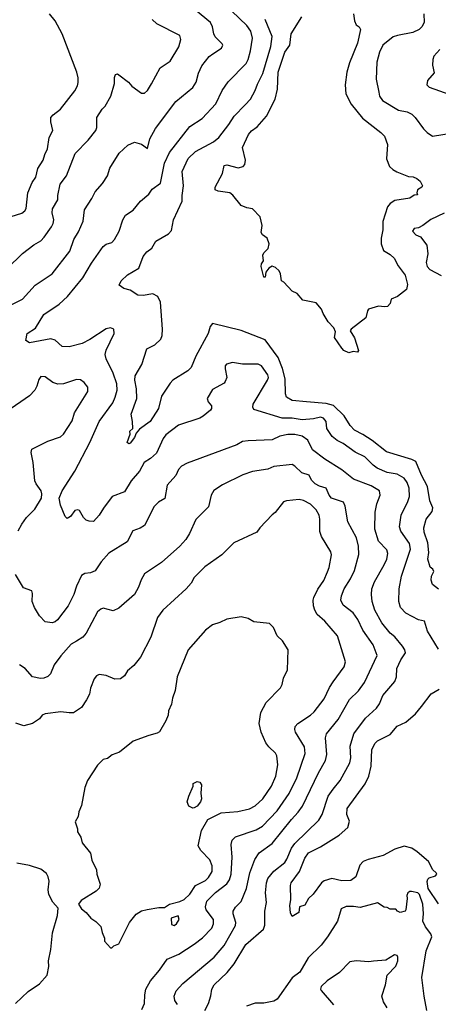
# Model space of a CAD drawing. Extents: x 1678759 to 1859541, y 384609 to 522867.
# Tile 371 of 466: x 1802486 to 1805434, y 432349 to 439284. Entities that reach past the tile are written whole.
import ezdxf

# ---------------------------------------------------------------- set-up
doc = ezdxf.new("R2010")
doc.units = 0

msp = doc.modelspace()

# ---------------------------------------------------------------- linework, layer by layer
at = {"layer": '0CON20XD'}
for points in [[(1802899.6, 437790.4), (1802933.3, 437865), (1802941.4, 437945), (1802994.3, 438025), (1803017.4, 438072.6), (1803069.1, 438130.9), (1803105.5, 438184.5), (1803121.7, 438238.3), (1803186, 438345), (1803248.6, 438401.4), (1803295, 438421.2), (1803345, 438408), (1803385, 438377.5), (1803401.9, 438445), (1803442.4, 438517.6), (1803585, 438709.2), (1803705, 438805.8), (1803729.5, 438845), (1803745, 438906.7), (1803769.8, 438960.2), (1803820.8, 439025), (1803846.7, 439045), (1803908, 439085), (1803915.8, 439104.2), (1803912, 439115), (1803863.9, 439163.9), (1803853.5, 439185), (1803844.5, 439235), (1803828.9, 439265), (1803684, 439385)], [(1802425, 437898.1), (1802501.2, 437921.2), (1802522.1, 437937.9), (1802532.2, 437955), (1802542.1, 438065), (1802573.1, 438136.9), (1802600.5, 438175), (1802613.9, 438236.1), (1802651.5, 438295), (1802662.2, 438335), (1802682.5, 438375), (1802693.5, 438455), (1802719.4, 438505), (1802705.7, 438565), (1802705.8, 438595), (1802722, 438615), (1802772.9, 438655), (1802875, 438784), (1802892.1, 438817.9), (1802897, 438843), (1802898.1, 438875), (1802889.4, 438915), (1802784.2, 439185), (1802735.7, 439275.7), (1802695, 439326.7)], [(1805435, 434850), (1805357.4, 434977.4), (1805338.3, 435048.3), (1805295, 435056.2), (1805205, 435103.1), (1805168.6, 435145), (1805155.6, 435185), (1805159.5, 435275), (1805175.4, 435365), (1805237.5, 435555), (1805231.1, 435595), (1805171.5, 435681.5), (1805161.4, 435711.4), (1805173.6, 435795), (1805219.3, 435890.7), (1805232.3, 435925), (1805228.2, 435985), (1805216.1, 436025), (1805193.6, 436055), (1805145, 436083.9), (1805075, 436094.7), (1805004.3, 436125), (1804975.3, 436145.3), (1804915.8, 436205.8), (1804847.8, 436237.8), (1804765, 436299.1), (1804720.9, 436320.9), (1804688, 436348), (1804649.4, 436405), (1804644.5, 436455), (1804625, 436477.5), (1804603.7, 436483.7), (1804555, 436472), (1804475, 436466.9), (1804405, 436477.5), (1804335, 436477.3), (1804135, 436538.8), (1804127.5, 436555), (1804130.8, 436575), (1804232.5, 436745), (1804237.3, 436765), (1804233.8, 436783.8), (1804188.6, 436845), (1804165, 436858.1), (1804055, 436858.6), (1803985, 436870.8), (1803942.7, 436857.3), (1803934, 436845), (1803934.1, 436825.9), (1803944, 436765), (1803933.8, 436735), (1803925.6, 436724.4), (1803845, 436679.2), (1803806, 436615), (1803812.7, 436592.7), (1803837.5, 436565), (1803836.7, 436545), (1803830, 436535), (1803779.1, 436490.9), (1803755, 436477.5), (1803605, 436428), (1803515, 436360), (1803496.9, 436335), (1803449.5, 436230.5), (1803407.6, 436192.4), (1803362.5, 436165), (1803329.4, 436105), (1803271.9, 436035), (1803225, 435958), (1803137.5, 435925), (1803076.4, 435843.6), (1803045.4, 435794.6), (1803005, 435750), (1802975, 435750.8), (1802955, 435760), (1802935, 435778.8), (1802907, 435827), (1802895, 435832.9), (1802875, 435826.7), (1802844.4, 435785), (1802821.1, 435771.1), (1802806.9, 435785), (1802774.4, 435865), (1802763.8, 435913.8), (1802784.6, 435965), (1802875.4, 436104.6), (1802979.2, 436305), (1803045.4, 436454.6), (1803141.8, 436585), (1803159.3, 436625), (1803171.3, 436675), (1803169.5, 436719.5), (1803144.6, 436794.6), (1803094.4, 436895), (1803088.1, 436925), (1803094.5, 436955.5), (1803152.5, 437075), (1803148.8, 437105), (1803125, 437114.2), (1803095, 437107.1), (1802979.3, 437030.7), (1802925.4, 437004.6), (1802835, 436979.6), (1802785, 436983.5), (1802735.9, 437025.9), (1802705, 437035.5), (1802555, 437007.5), (1802530, 437025), (1802537.5, 437075), (1802597.8, 437112.2), (1802655, 437208.6), (1802765, 437280.6), (1802823.1, 437335), (1802930, 437465), (1802991.5, 437568.5), (1803075, 437686), (1803095, 437704.3), (1803134.2, 437715.8), (1803154.3, 437735.7), (1803187.1, 437795), (1803212.9, 437875), (1803231.7, 437908.3), (1803286.2, 437943.8), (1803336, 438005), (1803395, 438056), (1803419.1, 438090.9), (1803476.8, 438133.2), (1803505.8, 438274.2), (1803541.2, 438348.8), (1803685, 438531.9), (1803771.5, 438588.5), (1803867.6, 438692.4), (1803911.1, 438785), (1803953.9, 438846.1), (1804080.5, 438975), (1804095.4, 439005), (1804110.8, 439065), (1804126, 439155), (1804115, 439204.3), (1804085, 439243.5), (1803980.6, 439345)], [(1804836.5, 439325), (1804843.1, 439276.9), (1804855, 439248.8), (1804876.2, 439235), (1804885.8, 439215), (1804865, 439120), (1804808.6, 438981.4), (1804789.5, 438915), (1804779.4, 438825), (1804782.4, 438762.4), (1804820.2, 438690.2), (1804901.1, 438591.1), (1805030.2, 438490.2), (1805055, 438463.8), (1805077.5, 438405), (1805070, 438305), (1805090.9, 438250.9), (1805115, 438228), (1805143.2, 438213.2), (1805225, 438180), (1805257, 438177), (1805282.5, 438165), (1805306.4, 438146.4), (1805322.5, 438115), (1805317.5, 438105), (1805287.5, 438085), (1805282.5, 438065), (1805288.3, 438051.7), (1805265, 438047.5), (1805233.6, 438026.4), (1805128.1, 438011.9), (1805095, 437989.4), (1805075.6, 437965), (1805042.7, 437862.7), (1805044.4, 437805), (1805031.9, 437745), (1805031.2, 437705), (1805047.7, 437657.7), (1805095, 437630.8), (1805124.2, 437605), (1805151.4, 437551.4), (1805201.4, 437485), (1805218.3, 437418.3), (1805210, 437385), (1805148, 437335), (1805103.1, 437316.9), (1805094.4, 437285), (1805077.5, 437265), (1805055, 437260.9), (1805012.7, 437267.3), (1804943.3, 437245), (1804935.9, 437234.1), (1804925, 437183.3), (1804820, 437105), (1804813.6, 437093.6), (1804845, 437042.5), (1804872.5, 436955), (1804865, 436942.5), (1804835, 436947.5), (1804805, 436936.7), (1804770, 436955), (1804755, 436970), (1804702.5, 437045), (1804710.8, 437085), (1804697.5, 437115), (1804658.8, 437155), (1804623.9, 437213.9), (1804612.5, 437245), (1804575, 437290), (1804479.3, 437309.3), (1804440, 437355), (1804405, 437372.5), (1804346.4, 437436.4), (1804330, 437445), (1804322.5, 437495), (1804312.5, 437515), (1804288.3, 437538.3), (1804265, 437547.5), (1804240, 437535), (1804220, 437505), (1804215, 437470), (1804205, 437470), (1804187.5, 437545), (1804190, 437565), (1804202.5, 437585), (1804197.5, 437625), (1804205, 437642.5), (1804237.1, 437672.9), (1804242.5, 437705), (1804228, 437745), (1804195, 437768.8), (1804187.5, 437785), (1804194.2, 437835), (1804180.8, 437895), (1804125, 437952.5), (1804085, 437959.4), (1804046.7, 437975), (1803988.1, 438048.1), (1803966.7, 438065), (1803885, 438076.2), (1803862.5, 438085), (1803862.5, 438105), (1803915, 438200), (1803925, 438256.7), (1803945, 438262.5), (1804025, 438240), (1804059.2, 438250.8), (1804071.2, 438265), (1804075.9, 438295.9), (1804054.4, 438385), (1804097.1, 438475), (1804119.1, 438500.9), (1804159.7, 438530.3), (1804225.4, 438604.6), (1804284.5, 438725), (1804301.9, 438795), (1804306.8, 438915), (1804353.4, 439055), (1804389.6, 439105), (1804397.3, 439185), (1804472.2, 439305)], [(1805332.9, 439325), (1805334.4, 439265.6), (1805318.8, 439235), (1805298.8, 439215), (1805255, 439193.9), (1805146.2, 439173.8), (1805117.2, 439162.8), (1805044.4, 439105), (1805021.1, 439055), (1805000.9, 438985), (1804997.8, 438865), (1805014.4, 438775), (1805020.6, 438745), (1805042.5, 438715), (1805155, 438646.9), (1805215, 438635.5), (1805248.9, 438618.9), (1805272.5, 438595), (1805329.2, 438515), (1805355, 438489.2), (1805394.5, 438464.5), (1805625, 438501.9)], [(1802397.4, 437532.6), (1802505, 437637.5), (1802585, 437699.2), (1802633.8, 437726.2), (1802657.8, 437752.2), (1802710, 437825), (1802720.7, 437849.3), (1802725.4, 437875), (1802715.5, 437925), (1802717.1, 437952.9), (1802754.2, 438015), (1802754.4, 438045), (1802771.1, 438125), (1802816.7, 438185), (1802877.5, 438342.5), (1802968.5, 438435), (1803021.1, 438505), (1803028.1, 438525), (1803030, 438595), (1803067.5, 438655), (1803087.1, 438675), (1803127.8, 438745), (1803153.8, 438833.8), (1803152.7, 438877.3), (1803160.7, 438899.3), (1803175, 438902.5), (1803185, 438896.7), (1803251.2, 438845), (1803275.6, 438815.6), (1803345, 438766.2), (1803365, 438767.5), (1803385, 438786), (1803415, 438832), (1803474.6, 438945.4), (1803545, 438991.9), (1803607.4, 439092.6), (1803621.8, 439145), (1803613.3, 439173.3), (1803452, 439255), (1803420, 439285)], [(1805435, 435272.5), (1805394.3, 435305), (1805383.8, 435336.2), (1805387.5, 435365), (1805403, 435397), (1805395, 435413.3), (1805377.3, 435427.3), (1805360, 435485), (1805367.8, 435532.2), (1805360.2, 435600.2), (1805334.5, 435675), (1805333.5, 435705), (1805347.8, 435765), (1805390.2, 435819.8), (1805396.4, 435845), (1805375.9, 435895.9), (1805358.9, 435995), (1805315.9, 436075), (1805275, 436171.4), (1805247.4, 436187.4), (1805070.6, 436240.6), (1804969.3, 436319.3), (1804903, 436363), (1804843.4, 436393.4), (1804813.6, 436425), (1804771.3, 436495), (1804695.9, 436565.9), (1804645, 436580.4), (1804505, 436591.9), (1804405, 436603.1), (1804366, 436626), (1804357.9, 436647.9), (1804355.7, 436755), (1804338, 436828), (1804306, 436906), (1804215, 437028.2), (1804045, 437094.4), (1803845, 437143.8), (1803827, 437123), (1803813.1, 437075), (1803725.6, 436915), (1803693.1, 436835), (1803669.8, 436810.2), (1803565, 436745.7), (1803545, 436724), (1803485, 436632), (1803464.6, 436545), (1803405, 436453.1), (1803330.8, 436399.2), (1803307.3, 436372.7), (1803295, 436342), (1803265, 436301.2), (1803255, 436296.7), (1803244, 436305), (1803263.3, 436365), (1803261.2, 436385), (1803283.3, 436405), (1803280.8, 436455), (1803270, 436505), (1803310.4, 436615), (1803309.2, 436685), (1803297.1, 436745), (1803300.4, 436775), (1803346.2, 436855), (1803382.1, 436965), (1803437.5, 436995), (1803480, 437035), (1803490.3, 437059.7), (1803491.5, 437105), (1803478.5, 437295), (1803458.6, 437335), (1803424.3, 437354.3), (1803355, 437342.2), (1803317.5, 437345), (1803265, 437378), (1803220.5, 437390.5), (1803187.5, 437415), (1803200, 437445), (1803245, 437488), (1803324, 437535), (1803354.6, 437615.4), (1803381.1, 437648.9), (1803415.7, 437675), (1803445.8, 437725), (1803535, 437777.1), (1803555, 437798.8), (1803569.4, 437875), (1803630, 438005), (1803629.3, 438045), (1803639.5, 438115), (1803631.3, 438215), (1803673.3, 438306.7), (1803725, 438356.9), (1803850, 438425), (1803888.9, 438455), (1803959.5, 438545), (1803995.4, 438605), (1804074.4, 438685), (1804112.5, 438725), (1804145.5, 438785), (1804160.4, 438829.6), (1804197.6, 438905), (1804254.1, 439095), (1804263.2, 439165), (1804213.8, 439285)], [(1805446, 439075), (1805403.3, 439026.7), (1805395.8, 439005), (1805393.8, 438965), (1805405, 438910), (1805358.8, 438855), (1805352.5, 438825), (1805369.7, 438809.7), (1805515, 438756.9)], [(1805475, 437920.5), (1805382.6, 437877.4), (1805325, 437834.4), (1805295, 437819.2), (1805265, 437813.3), (1805253.3, 437795), (1805275, 437768.8), (1805308, 437755), (1805354.4, 437695), (1805360.5, 437635), (1805348.9, 437575), (1805356.9, 437545), (1805375, 437525.7), (1805455, 437483.3)], [(1802348, 437235), (1802504.6, 437315.4), (1802595, 437414.3), (1802714.2, 437495), (1802840, 437655), (1802868.1, 437735), (1802899.6, 437790.4)], [(1802475.9, 435684.1), (1802500.3, 435729.7), (1802535, 435778.8), (1802593.5, 435836.5), (1802638.9, 435915), (1802642.3, 435945), (1802637.5, 435965), (1802600.8, 436015), (1802593.1, 436035), (1802580.9, 436165), (1802565.6, 436235), (1802571.5, 436258.5), (1802685, 436315.6), (1802774.2, 436345), (1802795, 436365.8), (1802855, 436459.2), (1802871.1, 436515), (1802965.7, 436665), (1802965.8, 436695), (1802939.7, 436729.7), (1802915, 436748), (1802885, 436750.8), (1802795, 436720), (1802755, 436716), (1802719.1, 436729.1), (1802665, 436768), (1802635, 436771.2), (1802619.7, 436750.3), (1802607.4, 436702.6), (1802592.9, 436675), (1802555.3, 436634.7), (1802395, 436524.4)], [(1803790.8, 432305), (1803816.5, 432355), (1803832, 432408), (1803838.5, 432455), (1803856.5, 432485), (1803946.3, 432573.7), (1803996.7, 432633.3), (1804079.2, 432770.8), (1804202.6, 432877.4), (1804212.1, 432905), (1804213.6, 433005), (1804224.6, 433065.4), (1804218, 433135), (1804224.6, 433205), (1804233.2, 433235), (1804275, 433285.5), (1804352.6, 433347.4), (1804368.7, 433371.3), (1804401.1, 433448.9), (1804425, 433480.9), (1804592.5, 433645), (1804617.3, 433685), (1804659.2, 433815), (1804694.5, 433865), (1804742.7, 433925), (1804811.5, 434048.5), (1804818.2, 434085), (1804813.9, 434166.1), (1804840, 434255), (1804920.6, 434365), (1805000, 434435), (1805020, 434465), (1805043.1, 434525), (1805127.8, 434622.2), (1805141.1, 434655), (1805141.8, 434715), (1805170, 434775), (1805202.7, 434825), (1805199.5, 434845), (1805182.3, 434872.3), (1805127.8, 434937.8), (1805094.2, 434964.2), (1805036.4, 435035), (1804986.9, 435125), (1804969.5, 435185), (1804964.5, 435235.5), (1804967.3, 435275), (1804985, 435325.8), (1805052.7, 435445), (1805070.8, 435485), (1805080, 435525), (1805071.2, 435551.2), (1805012.1, 435612.1), (1804987.1, 435695), (1804989.5, 435815), (1805000.5, 435875), (1805025.6, 435935), (1805020, 435965), (1804961.9, 436001.9), (1804836.7, 436046.7), (1804755, 436113.1), (1804635, 436187.9), (1804548.1, 436255), (1804515, 436322.5), (1804475, 436351.5), (1804425, 436361.8), (1804375, 436363.1), (1804318.7, 436351.3), (1804265, 436325.5), (1804095, 436318.9), (1804055, 436313.1), (1804015, 436288.9), (1803665, 436160), (1803625, 436138.6), (1803605, 436116), (1803585, 436072.5), (1803525, 436006.2), (1803507.6, 435912.4), (1803464.6, 435885.4), (1803432.9, 435855), (1803365, 435721.2), (1803335, 435702.5), (1803283.8, 435685), (1803243.6, 435606.4), (1803112.9, 435527.1), (1803059.2, 435465), (1803016.8, 435403.2), (1802985, 435387.1), (1802945, 435384.2), (1802921.1, 435368.9), (1802885.4, 435294.6), (1802866.5, 435235), (1802827.8, 435155), (1802752.8, 435057.2), (1802735, 435041.9), (1802715, 435035.6), (1802665, 435041.9), (1802626, 435086), (1802589.4, 435145), (1802574.3, 435185), (1802576.6, 435243.4), (1802570.7, 435260.7), (1802512.8, 435282.8), (1802456.7, 435376.7)], [(1803597.9, 432347.9), (1803577.5, 432375), (1803574.4, 432405), (1803587.2, 432442.8), (1803635, 432495.6), (1803855, 432680.5), (1803925, 432763.1), (1804006.4, 432903.6), (1804008, 432925), (1803988.5, 432985), (1803990, 433005), (1804005, 433032), (1804046.8, 433073.2), (1804083.9, 433165), (1804105.8, 433274.2), (1804141.1, 433368.9), (1804173.1, 433415), (1804265, 433481.1), (1804400.2, 433649.8), (1804448, 433702), (1804477.7, 433745), (1804590.6, 433979.4), (1804638.8, 434065), (1804649.4, 434109.4), (1804640, 434225), (1804646.2, 434253.8), (1804730, 434355), (1804810, 434495), (1804872.4, 434557.6), (1804915.2, 434614.8), (1805004.4, 434805), (1804975, 434881.4), (1804903.6, 434983.6), (1804868.3, 435058.3), (1804835, 435106.7), (1804765, 435160), (1804747.8, 435195), (1804752.5, 435225), (1804771.5, 435275), (1804815.5, 435345), (1804844.5, 435405), (1804873.7, 435516.3), (1804871.5, 435575), (1804859.3, 435635), (1804796.2, 435746.2), (1804777.5, 435857.5), (1804766, 435885), (1804683.1, 435915), (1804666.4, 435935), (1804644, 435984), (1804597.4, 435997.4), (1804566, 436016), (1804540.5, 436040.5), (1804525.3, 436075.3), (1804473.3, 436093.3), (1804425, 436140), (1804405, 436150.8), (1804275, 436137.5), (1804232.9, 436117.1), (1804125, 436101.1), (1804057.5, 436077.5), (1803915, 436008.1), (1803853, 435967), (1803833.8, 435935), (1803815, 435853.3), (1803727, 435763), (1803682.5, 435665), (1803656.3, 435623.7), (1803614.3, 435575), (1803485, 435461.4), (1803365, 435380), (1803341.3, 435338.7), (1803323.4, 435286.6), (1803293.6, 435236.4), (1803185, 435139.2), (1803145, 435119.2), (1803075, 435138), (1803057.7, 435132.3), (1803035, 435113.8), (1802955, 434962.5), (1802930, 434935), (1802885, 434907.5), (1802849.2, 434885), (1802775, 434804.2), (1802729.8, 434740.2), (1802703.1, 434676.9), (1802683.1, 434656.9), (1802655, 434645.6), (1802633.3, 434643.3), (1802575, 434655.6), (1802524.4, 434715), (1802485, 434741.1)], [(1803346.9, 432313.1), (1803364.4, 432355), (1803366.5, 432415), (1803374.7, 432455.3), (1803407.8, 432515), (1803471.7, 432588.3), (1803524, 432666), (1803607.9, 432702.1), (1803715, 432772.5), (1803773.4, 432816.6), (1803839.6, 432885), (1803851.5, 432915), (1803851.2, 432945), (1803799.1, 433015), (1803795.4, 433035), (1803803.6, 433075), (1803864.8, 433135.2), (1803945, 433196.4), (1803963.8, 433226.2), (1803974.7, 433265.3), (1803981.8, 433385), (1803974.5, 433475), (1803983.3, 433505), (1804005, 433527.3), (1804151.5, 433578.5), (1804195, 433604.6), (1804298.7, 433711.3), (1804385, 433833.5), (1804437.5, 433945), (1804496.1, 434115), (1804492.1, 434162.1), (1804429.4, 434265), (1804423.1, 434285), (1804425.7, 434305), (1804443.9, 434326.1), (1804534.3, 434385), (1804560.2, 434409.8), (1804629.5, 434500.5), (1804668.6, 434581.4), (1804695, 434619.2), (1804772.5, 434725), (1804780.5, 434760.5), (1804724.3, 434945), (1804635, 435046.9), (1804582.2, 435095), (1804564, 435124), (1804554.4, 435155), (1804552.1, 435195), (1804557.1, 435215), (1804586.5, 435273.5), (1804627.1, 435335), (1804653.5, 435395), (1804665.5, 435425), (1804682.9, 435515), (1804677, 435537), (1804612, 435645), (1804599.4, 435679.4), (1804600.6, 435765), (1804595.6, 435795), (1804575, 435832.5), (1804535, 435870.6), (1804485, 435897.1), (1804455, 435905.7), (1804364.1, 435895.9), (1804345, 435888.8), (1804285.9, 435814.1), (1804265, 435796.7), (1804176.2, 435705), (1804155.8, 435674.2), (1803995, 435598.8), (1803908.8, 435515), (1803789.7, 435430.3), (1803714.6, 435355.4), (1803692.9, 435315), (1803658, 435275), (1803494.2, 435125), (1803455.8, 435074.2), (1803408.6, 434935), (1803337.1, 434795), (1803290.8, 434735), (1803245, 434696.7), (1803225, 434662.5), (1803195, 434642.5), (1803155, 434640), (1803095, 434663.8), (1803045, 434670.8), (1803027, 434663), (1803009.5, 434640.5)], [(1803135, 432747.5), (1803149.3, 432760.7), (1803183.3, 432775), (1803259.2, 432925), (1803307, 432983), (1803345, 433006), (1803382.9, 433017.1), (1803465, 433030.8), (1803505, 433030), (1803540, 433055), (1803615, 433073.8), (1803645, 433087.1), (1803685, 433125.6), (1803723.5, 433185), (1803795, 433221.8), (1803815, 433242.9), (1803841.5, 433285), (1803842.1, 433325), (1803825, 433367.5), (1803761.4, 433431.4), (1803742.5, 433465), (1803766.8, 433573.2), (1803810.3, 433649.7), (1803905, 433698.6), (1804023, 433707), (1804105, 433725.5), (1804145, 433746.7), (1804198.9, 433795), (1804258.5, 433885), (1804290, 433955), (1804303.3, 434035), (1804298, 434098), (1804288.3, 434118.3), (1804241.5, 434161.5), (1804220.7, 434190.7), (1804187.5, 434265), (1804173, 434327), (1804185.5, 434404.5), (1804221.4, 434475), (1804322.7, 434577.3), (1804335, 434602.5), (1804343.4, 434646.6), (1804372, 434705), (1804377.1, 434845), (1804337.9, 434907.9), (1804299.2, 434945), (1804272.5, 435002.5), (1804245, 435031.2), (1804135, 435042.5), (1804095.9, 435065.9), (1804045, 435077.5), (1803945, 435062), (1803895, 435038.8), (1803845, 435021.2), (1803795.8, 434984.2), (1803672.5, 434845), (1803595.8, 434655), (1803580.3, 434559.7), (1803561.4, 434505), (1803555, 434462.5), (1803534.4, 434415.6), (1803530.6, 434385), (1803515.5, 434344.5), (1803471.7, 434268.3), (1803455, 434257.5), (1803395, 434242.5), (1803285, 434202), (1803188.8, 434125), (1803136.7, 434105), (1803105, 434081.2), (1803075, 434072), (1803035, 434033.8), (1802962.5, 433925), (1802943.8, 433875), (1802921.7, 433748.3), (1802902.5, 433705), (1802898.3, 433671.7), (1802877.5, 433635), (1802892.5, 433585), (1802893, 433563), (1802917.5, 433525), (1802926.7, 433485), (1802983.6, 433413.6), (1802993.3, 433365), (1803026.7, 433295), (1803030, 433265), (1803053.3, 433195), (1803045, 433167.5), (1803025, 433146.7), (1802919.5, 433080.5), (1802900, 433055), (1802920.3, 433020.3), (1802953.8, 432995), (1802986.7, 432955), (1803023, 432933), (1803057.9, 432897.9), (1803065.8, 432855), (1803083.3, 432815), (1803084.1, 432794.1), (1803125, 432747.5), (1803135, 432747.5)], [(1803009.5, 434640.5), (1802984, 434575), (1802977, 434533), (1802957.6, 434492.4), (1802920.9, 434439.1), (1802865, 434402.5), (1802835, 434400.8), (1802775, 434410), (1802665.9, 434394.1), (1802644.2, 434385.8), (1802625, 434360), (1802575, 434326.7), (1802515, 434310), (1802458.3, 434328.3)], [(1805435, 433056.9), (1805362.7, 433165), (1805355.4, 433214.6), (1805360, 433230), (1805370.2, 433239.8), (1805415, 433254.2), (1805423.1, 433265), (1805419.6, 433275), (1805396.1, 433296.1), (1805364.2, 433354.2), (1805285, 433423.3), (1805247.9, 433447.9), (1805195, 433462.5), (1805127.6, 433442.4), (1805045, 433397.8), (1804940.4, 433369.6), (1804906.1, 433353.9), (1804881.2, 433328.8), (1804852.8, 433247.2), (1804818.3, 433221.7), (1804755, 433217.6), (1804685, 433234.6), (1804630.6, 433219.4), (1804610.8, 433205), (1804553.5, 433125), (1804520, 433095), (1804495, 433046.2), (1804457.5, 433035), (1804452.5, 432995), (1804405, 432966.7), (1804393.7, 432993.7), (1804388.9, 433045), (1804395.5, 433085), (1804392.7, 433185), (1804397.8, 433205), (1804457.8, 433285), (1804495, 433377.1), (1804520.8, 433415), (1804605, 433458.5), (1804735, 433540.4), (1804796.5, 433595), (1804808.1, 433638.1), (1804791.2, 433685), (1804791.5, 433728.5), (1804919, 433901), (1804944.6, 433955), (1804961.4, 434025), (1804967.4, 434142.6), (1804990.8, 434189.2), (1805006.1, 434203.9), (1805095, 434250), (1805145, 434308.9), (1805205, 434335.6), (1805272.9, 434395), (1805315, 434447.5), (1805385, 434536.2), (1805441.1, 434568.9)], [(1803705, 433730), (1803677.5, 433745), (1803666.2, 433775), (1803676.2, 433815), (1803707.5, 433885), (1803707.5, 433905), (1803735, 433918.8), (1803755, 433912.5), (1803766.2, 433895), (1803762, 433835), (1803766.2, 433795), (1803760, 433775), (1803736.7, 433745), (1803715, 433733.3), (1803705, 433730)], [(1802455.5, 432354.5), (1802545, 432440), (1802625, 432493.8), (1802680, 432555), (1802690, 432615), (1802688, 432655), (1802705.7, 432735), (1802716.8, 432853.2), (1802752.5, 432975), (1802756, 433025), (1802719.1, 433069.1), (1802691.7, 433121.7), (1802687.1, 433155), (1802692.5, 433215), (1802687, 433247), (1802675, 433271.2), (1802635, 433300), (1802555, 433327.5), (1802465, 433342)], [(1805353.6, 432305), (1805334.2, 432405), (1805318.2, 432538.2), (1805350, 432725), (1805388.9, 432825), (1805382.2, 432845), (1805343.6, 432895), (1805325.6, 432935), (1805331.2, 432985), (1805325.4, 433055), (1805302.9, 433122.9), (1805290, 433135), (1805245, 433142.9), (1805235, 433144), (1805220, 433135), (1805213.3, 433115), (1805216.2, 433095), (1805206.4, 433013.6), (1805200, 433005), (1805165, 432996.2), (1805146.7, 433005), (1805135, 433020), (1805095, 433020), (1805075, 433031.2), (1805054.1, 433034.1), (1805005, 433063.8), (1804885, 433030.8), (1804838.1, 433038.1), (1804785, 433037.5), (1804749.2, 433020.8), (1804723.3, 432935), (1804654.4, 432825), (1804608.6, 432765), (1804518.6, 432675), (1804458.6, 432575), (1804406.2, 432535), (1804300, 432385), (1804275, 432371.9), (1804205, 432357.5), (1804143.8, 432356.2), (1804083.9, 432336.1)], [(1803575, 432903.8), (1803590, 432915), (1803610, 432945), (1803601.7, 432971.7), (1803552.5, 432955), (1803555, 432910), (1803575, 432903.8)], [(1805074.4, 432325), (1805048.9, 432365), (1805036.7, 432405), (1805062.2, 432485), (1805074.4, 432555), (1805135, 432616.7), (1805149.4, 432655), (1805150.5, 432680.5), (1805145, 432692.5), (1805127, 432697), (1805065, 432660), (1804977.8, 432652.2), (1804945, 432648.6), (1804855, 432655.8), (1804811.5, 432648.5), (1804737.4, 432572.6), (1804652.5, 432515), (1804608.6, 432475), (1804604.4, 432455), (1804609.4, 432445), (1804695.5, 432345.5)]]:
    msp.add_lwpolyline(points, dxfattribs=at)

doc.saveas('drawing.dxf')
